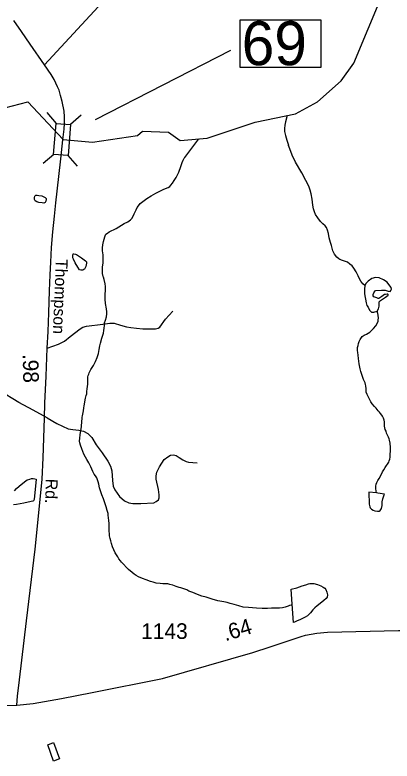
# Model space of a CAD drawing. Extents: x 2082433 to 2279600, y 546599 to 755198.
# Drawn here: x 2177988 to 2181004, y 589073 to 595033 of the extents above; entities that cross this region are included whole.
import ezdxf

# ---------------------------------------------------------------- set-up
doc = ezdxf.new("R2010")
doc.units = 0
for name, color, linetype in [('Exist Hydrographic Creek Single Shore', 7, 'Continuous'), ('Exist Hydrographic Misc Water Feature', 7, 'Continuous'), ('Exist Hydrographic Pond Under 1500 Sq Ft', 7, 'Continuous'), ('Exist Road Non-System Type 51', 7, 'Continuous'), ('Exist Road Secondary Mileage Hundredths English Label', 7, 'Continuous'), ('Exist Road Secondary Structure Standard Bridge CELL', 7, 'Continuous'), ('Exist Road Secondary Structure Standard Bridge Number Label', 7, 'Continuous'), ('Exist Road Secondary Type 51 Attributed', 7, 'Continuous'), ('Exist Road Secondary Type 51 Label', 7, 'Continuous'), ('Exist Road Secondary Type 51 Number Label', 7, 'Continuous')]:
    doc.layers.add(name, color=color, linetype=linetype)

msp = doc.modelspace()

# ---------------------------------------------------------------- linework, layer by layer
at = {"layer": 'Exist Hydrographic Creek Single Shore'}
for points in [[(2177908, 594290.8), (2178091.1, 594339.6), (2178373.7, 594038.9), (2178609, 594017.4), (2178967.1, 594069.3), (2179009.1, 594104.5), (2179217, 594097), (2179309.1, 594029.6), (2179525, 594048.1), (2179908.1, 594174.9), (2180232.1, 594243.8), (2180407, 594338.7), (2180597.1, 594505.3), (2180697.1, 594647.6), (2180927, 595197.3), (2181126.1, 595383.6)], [(2180164.6, 594229.4), (2180152.5, 594179.5), (2180147, 594151.5), (2180144.7, 594125.5), (2180144.9, 594101.5), (2180150.7, 594069.4), (2180161.3, 594033.4), (2180175.5, 593993.5)], [(2178696, 592937.6), (2178694, 592943.5), (2178689.9, 592967.7), (2178687.6, 592997.6), (2178689.7, 593017.6), (2178693.1, 593051.5), (2178695.2, 593083.7), (2178695.2, 593099.5), (2178692.9, 593115.7), (2178688.8, 593147.5), (2178688.4, 593173.5), (2178690.5, 593195.5), (2178696.4, 593223.4), (2178706.3, 593259.6), (2178710, 593269.6), (2178715.9, 593281.7), (2178727.8, 593289.6), (2178742, 593300.1), (2178797.5, 593328.1), (2178861.3, 593366.4), (2178891.2, 593380.5), (2178911.5, 593394.9), (2178925.3, 593409), (2178942.9, 593442.9), (2178958.7, 593477), (2178966.9, 593494.8), (2178976.9, 593509.1), (2178990.7, 593525.3), (2179010.4, 593541.4), (2179042.4, 593565.3), (2179078.4, 593587.4), (2179114.1, 593608), (2179151.9, 593627.8), (2179180.1, 593642.2), (2179213.6, 593654.2), (2179225.7, 593662.5), (2179235.7, 593672.3), (2179247.4, 593688.4), (2179261.3, 593710.7), (2179277.1, 593734.6), (2179299.1, 593776.8), (2179314.5, 593821), (2179326.6, 593852.9), (2179334.1, 593872.8), (2179342.3, 593889), (2179346.4, 593892.9), (2179457.6, 594042.3)], [(2180785.1, 592870.4), (2180769.5, 592885.4), (2180753.3, 592905.3), (2180739.2, 592929.4), (2180731.4, 592949.2), (2180717, 592981), (2180698.8, 593010.9), (2180684.6, 593028.9), (2180666.6, 593042.9), (2180646.9, 593056.9), (2180606.5, 593072.3), (2180586.6, 593080.2), (2180578.2, 593084.2), (2180562.2, 593098), (2180544.2, 593122.3), (2180530.2, 593147.9), (2180523.6, 593170), (2180518.1, 593189.9), (2180511.8, 593216), (2180501.5, 593253.6), (2180495.4, 593285.8), (2180487.4, 593313.7), (2180479.2, 593333.6), (2180468.7, 593347.8), (2180450.9, 593363.5), (2180430.8, 593383.1), (2180408.8, 593411.2), (2180392.6, 593439.2), (2180382.4, 593459), (2180376, 593483), (2180370.5, 593513.1), (2180363.9, 593560.7), (2180355.7, 593602.9), (2180349.1, 593632.7), (2180339.1, 593664.6), (2180314.9, 593710.5), (2180282.7, 593772.5), (2180230.2, 593857.9), (2180206, 593911.8), (2180185.7, 593963.6), (2180175.3, 593989.5), (2180175.5, 593993.5)], [(2178719.4, 592685.8), (2178713.2, 592727.7), (2178709.1, 592763.6), (2178708.9, 592788), (2178710.6, 592806), (2178712.6, 592828), (2178712.6, 592845.8), (2178712.6, 592863.7), (2178710.4, 592885.9), (2178702.4, 592919.9), (2178696, 592937.6)], [(2178563.1, 592005.4), (2178563.1, 592025.3), (2178567.2, 592047.4), (2178571.1, 592083.3), (2178570.7, 592117.4), (2178572.6, 592141.5), (2178574.2, 592153.4), (2178578.5, 592163.3), (2178582.2, 592173.2), (2178596.4, 592201.5), (2178617.7, 592233.6), (2178633.7, 592265.7), (2178645.6, 592295.5), (2178655.6, 592327.6), (2178661.4, 592359.6), (2178667.1, 592390), (2178673.1, 592411.8), (2178682.7, 592449.7), (2178692.5, 592473.7), (2178696.4, 592491.8), (2178700.3, 592511.9), (2178702.4, 592531.9), (2178704.4, 592551.8), (2178705.9, 592573.9), (2178713.9, 592595.8), (2178719.4, 592622.2), (2178723.9, 592645.8), (2178723.5, 592662.1), (2178719.4, 592685.8)], [(2180796.4, 592020), (2180796.2, 592029.8), (2180796.4, 592046), (2180793.9, 592069.8), (2180791.9, 592079.9), (2180787.8, 592093.9), (2180783.9, 592103.8), (2180775.9, 592119.6), (2180769.5, 592137.6), (2180753.3, 592185.5), (2180747.4, 592205.5), (2180741.2, 592245.7), (2180735.1, 592287.6), (2180732.8, 592315.6), (2180730.8, 592335.3), (2180728.5, 592353.5), (2180728.5, 592375.4), (2180732.2, 592393.5), (2180736.3, 592407.5), (2180740.2, 592425.6), (2180748, 592441.4), (2180764, 592463.7), (2180781.6, 592475.6), (2180799.6, 592483.9), (2180825.7, 592497.8), (2180841.7, 592514), (2180855.4, 592528.2), (2180873.5, 592550.2), (2180887.4, 592574.4), (2180891.1, 592586.5), (2180893.2, 592598.3), (2180895, 592610.2), (2180893.2, 592634.4), (2180888.6, 592648), (2180883.3, 592665.3)], [(2178526.6, 591819.1), (2178528.7, 591831.4), (2178536.1, 591871.2), (2178539.8, 591893.3), (2178541.6, 591909.3), (2178551.7, 591971.5), (2178557.4, 591993.3), (2178563.1, 592005.4)], [(2180879, 591214.7), (2180876.3, 591232.6), (2180874.3, 591248.7), (2180872.6, 591258.7), (2180872.6, 591268.4), (2180876.1, 591284.5), (2180882.3, 591298.6), (2180890.1, 591312.8), (2180900.1, 591328.7), (2180913.7, 591354.7), (2180927.8, 591383), (2180937.6, 591398.9), (2180947.5, 591416.9), (2180959.4, 591432.9), (2180967.4, 591445.1), (2180977.4, 591461), (2180981.1, 591471), (2180985.2, 591483.3), (2180987.1, 591501.3), (2180988.9, 591525), (2180990.8, 591547), (2180990.8, 591577), (2180988.3, 591611), (2180984.2, 591635.2), (2180980.3, 591647.1), (2180974.1, 591659), (2180966.2, 591676.9), (2180959.8, 591692.8), (2180955.9, 591706.8), (2180949.5, 591722.7), (2180943.8, 591746.7), (2180941.8, 591762.8), (2180941.8, 591782.7), (2180939.3, 591796.9), (2180935.4, 591810.9), (2180927.4, 591826.7), (2180921.2, 591836.5), (2180911, 591848.6), (2180903, 591858.7), (2180892.9, 591870.4), (2180875.1, 591890.5), (2180863.4, 591904.5), (2180845, 591926.3), (2180834.7, 591942), (2180820.8, 591968.1), (2180812.8, 591985.9), (2180804.4, 592002.2), (2180796.4, 592020)], [(2180204, 590327.2), (2180195.8, 590319.1), (2180183.7, 590315.3), (2180172.2, 590309.3), (2180149.8, 590302.9), (2180127.9, 590296.9), (2180104.3, 590294.8), (2180071.9, 590294.4), (2180039.9, 590294.4), (2180008.1, 590292.3), (2179966.1, 590291.8), (2179920, 590293.8), (2179856.4, 590299.4), (2179814, 590303), (2179778.3, 590312.8), (2179742.2, 590322.8), (2179710.2, 590330.4), (2179684, 590338.4), (2179658.1, 590344), (2179609.9, 590354.1), (2179566.1, 590365.6), (2179517.7, 590381.4), (2179484, 590391.3), (2179449.4, 590403.1), (2179409.6, 590418.8), (2179379.7, 590430.7), (2179361.8, 590440.7), (2179331.3, 590452.1), (2179315.5, 590456.1), (2179301.3, 590460.3), (2179277.5, 590468), (2179251.5, 590478), (2179227.3, 590483.7), (2179211.5, 590487.7), (2179197.4, 590489.4), (2179171.3, 590489.3), (2179149.6, 590491.4), (2179117.4, 590495), (2179093.4, 590501), (2179073.5, 590506.9), (2179038.9, 590520.6), (2179008.9, 590532.5), (2178977.4, 590544.2), (2178957.3, 590554.1), (2178941.1, 590566.3), (2178924.7, 590578), (2178897.2, 590603.7), (2178840.4, 590661.3), (2178832.4, 590671.5), (2178820.5, 590687.5), (2178810.4, 590703.2), (2178800.4, 590719.3), (2178790.1, 590737.1), (2178779.7, 590760.9), (2178769.6, 590785.2), (2178761.6, 590811.1), (2178755.5, 590833.1), (2178751.2, 590850.8), (2178745.2, 590870.8), (2178745.2, 590889), (2178743.2, 590908.8), (2178740.9, 590944.8), (2178741.1, 590970.8), (2178738.7, 590994.7), (2178736.6, 591014.9), (2178734.2, 591036.7), (2178732.7, 591050.7), (2178726.2, 591074.8), (2178718, 591102.8), (2178710.2, 591126.7), (2178702.2, 591150.6), (2178695.8, 591168.6), (2178683.7, 591198.4), (2178675.3, 591224.4), (2178665.5, 591256.4), (2178658.9, 591284.1), (2178655.2, 591302.1), (2178650.9, 591312.1), (2178646.8, 591326.1), (2178642.9, 591336), (2178632.5, 591352.2), (2178622.4, 591365.9), (2178612.6, 591386), (2178602.3, 591405.8), (2178594.3, 591422), (2178586.3, 591439.8), (2178578.3, 591455.7), (2178564.4, 591481.7), (2178553.7, 591499.5), (2178539.8, 591525.5), (2178523.4, 591567.4), (2178513.5, 591597.3), (2178507.6, 591615.2), (2178505.3, 591627.3), (2178507.2, 591651.3), (2178511.1, 591679.1), (2178520.7, 591745.4), (2178524.4, 591785.4), (2178526.2, 591809.4), (2178526.6, 591819.1)]]:
    msp.add_lwpolyline(points, dxfattribs=at)
at = {"layer": 'Exist Hydrographic Misc Water Feature'}
msp.add_lwpolyline([(2178251.1, 589202.9), (2178297, 589221.1), (2178345.6, 589091.3), (2178297.4, 589073), (2178251.1, 589202.9)], dxfattribs=at)
at = {"layer": 'Exist Hydrographic Pond Under 1500 Sq Ft'}
for points in [[(2178202.7, 593587.2), (2178220.9, 593579.6), (2178230.9, 593573.6), (2178237.3, 593567.4), (2178239.4, 593559.4), (2178236.9, 593545.5), (2178231.2, 593533.4), (2178219.1, 593529.6), (2178207, 593531.4), (2178179.1, 593535.2), (2178163.3, 593539.2), (2178151.4, 593549.1), (2178144.8, 593559), (2178145, 593573.2), (2178148.7, 593585.2), (2178156.9, 593592.9), (2178160.8, 593593.1), (2178166.8, 593593), (2178178.7, 593591.2), (2178202.7, 593587.2)], [(2178519.5, 593091.7), (2178553.7, 593069.9), (2178559.7, 593060.1), (2178559.7, 593049.9), (2178555.8, 593024.1), (2178544.1, 593002), (2178537.9, 592998.1), (2178530.3, 592993.9), (2178516.2, 592993.6), (2178503.9, 592997.9), (2178490.1, 593017.8), (2178469.8, 593051.3), (2178457.7, 593081.5), (2178451.4, 593093.5), (2178451.4, 593111.3), (2178453.2, 593123.6), (2178459.2, 593123.5), (2178473.3, 593121.7), (2178481.5, 593119.7), (2178495.7, 593109.5), (2178519.5, 593091.7)], [(2178159.4, 591323.8), (2178142.6, 591161.7), (2178140.4, 591155.9), (2178138.3, 591151.8), (2178132.2, 591147.8), (2178118.6, 591145.9), (2178058.4, 591133.4), (2178002.4, 591121.2), (2177976.5, 591119)], [(2177986.2, 591232.8), (2178002, 591251.1), (2178021.9, 591269.1), (2178063.7, 591303.4), (2178085.6, 591319.5), (2178107.4, 591325.6), (2178121.3, 591329.6), (2178133.2, 591329.8), (2178147.3, 591327.7), (2178159.4, 591323.8)], [(2180879, 591214.7), (2180816.9, 591222.1), (2180821.4, 591124.5), (2180825.3, 591104.4), (2180829.4, 591096.5), (2180839.4, 591084.5), (2180851.7, 591076.5), (2180865.5, 591072.8), (2180887.4, 591068.7), (2180897.5, 591068.8), (2180901.4, 591069), (2180909.1, 591075.1), (2180919.6, 591091), (2180923.1, 591115.2), (2180924.7, 591142.9), (2180929.2, 591167), (2180934.8, 591184.8), (2180940.9, 591198.9), (2180942.8, 591205.1), (2180890.5, 591212.6), (2180879, 591214.7)], [(2180204, 590327.2), (2180197.2, 590447), (2180243.1, 590457.5), (2180285, 590471.5), (2180312.9, 590479.9), (2180334.8, 590489.9), (2180347.1, 590492.1), (2180379.1, 590490.1), (2180407, 590484.3), (2180434.9, 590472.4), (2180452.9, 590460.8), (2180465, 590452.8), (2180475.3, 590442.8), (2180483.3, 590420.9), (2180487.4, 590400.8), (2180485.3, 590382.8), (2180477.3, 590370.6), (2180457.6, 590354.6), (2180429.7, 590332.4), (2180403.9, 590312.4), (2180385.9, 590296.5), (2180370.5, 590280.2), (2180350.4, 590256), (2180326.4, 590232.1), (2180308.5, 590221.8), (2180270.6, 590203.6), (2180240.7, 590189.5), (2180224.7, 590183.4), (2180214.6, 590179.2), (2180204, 590327.2)]]:
    msp.add_lwpolyline(points, dxfattribs=at)
msp.add_lwpolyline([(2180785.1, 592870.4), (2180783.3, 592843.5), (2180784.1, 592805.3), (2180795.7, 592733.9), (2180801.6, 592710.6), (2180812.4, 592698.1), (2180824, 592674.1), (2180839, 592659.9), (2180858.9, 592657.4), (2180883.3, 592665.3), (2180893.9, 592684), (2180899.7, 592707.3), (2180899.7, 592723.1), (2180900.5, 592742.2), (2180911.3, 592751.3), (2180950.4, 592777.1), (2180972, 592793.7), (2180972.4, 592796.5), (2180971.2, 592799.6), (2180969.5, 592801.1), (2180964.5, 592802), (2180950, 592801), (2180943.7, 592799.5), (2180920.5, 592784.5), (2180897.2, 592767.1), (2180893.1, 592767.2), (2180880.5, 592772.9), (2180858.1, 592781.2), (2180851.4, 592788.7), (2180852.3, 592800.3), (2180857.3, 592811.9), (2180863.9, 592821.9), (2180872.2, 592831.9), (2180918, 592835.2), (2180947.1, 592835.2), (2180972.8, 592826.9), (2180987.8, 592824.4), (2180994.5, 592831.1), (2180998.6, 592841.9), (2180996.1, 592856), (2180978.7, 592878.4), (2180965.4, 592898.3), (2180936.3, 592915.8), (2180900.5, 592932.4), (2180870.6, 592936.5), (2180842.3, 592928.2), (2180811.5, 592906.6), (2180795.7, 592890)], close=True, dxfattribs=at)
at = {"layer": 'Exist Road Non-System Type 51'}
for points in [[(2178246.6, 592371.1), (2178336.4, 592402.3), (2178383.7, 592427.6), (2178429.9, 592463.9), (2178511.3, 592525.5), (2178531.1, 592539.8), (2178560.8, 592546.4), (2178690.7, 592564), (2178747.9, 592569.5), (2178780.9, 592569.5), (2178832.6, 592555.2), (2178881, 592542), (2178915.1, 592535.4), (2178961.3, 592529.9), (2179010.8, 592525.5), (2179072.5, 592524.4), (2179113.2, 592525.5), (2179133, 592532.1), (2179147.3, 592539.8), (2179193.5, 592602.6), (2179249.6, 592667.5)], [(2178246.2, 591814.8), (2178135.1, 591876.4), (2178020.6, 591938), (2177860, 592032.6)], [(2178246.2, 591814.8), (2178323.2, 591768.6), (2178414.5, 591727.9), (2178451.9, 591720.2), (2178500.3, 591716.9), (2178537.7, 591709.2), (2178570.7, 591689.4), (2178603.8, 591657.5), (2178637.9, 591599.1), (2178686.3, 591535.3), (2178731.4, 591469.3), (2178753.4, 591428.6), (2178763.3, 591391.2), (2178768.8, 591313.1), (2178774.3, 591269.1), (2178787.5, 591239.4), (2178824.9, 591185.5), (2178864.5, 591151.3), (2178899.7, 591135.9), (2178930.5, 591130.4), (2178995.4, 591129.3), (2179098.9, 591135.9), (2179118.7, 591145.8), (2179135.2, 591159), (2179141.8, 591176.7), (2179140.7, 591198.7), (2179135.2, 591242.7), (2179118.7, 591324.1), (2179118.7, 591351.6), (2179122, 591380.2), (2179144, 591422), (2179180.3, 591482.5), (2179211.1, 591503.4), (2179233.1, 591515.5), (2179257.3, 591518.8), (2179277.1, 591514.4), (2179302.4, 591499), (2179331, 591478.1), (2179356.3, 591464.9), (2179376.1, 591459.4), (2179445.4, 591455)]]:
    msp.add_lwpolyline(points, dxfattribs=at)
at = {"layer": 'Exist Road Secondary Structure Standard Bridge CELL'}
for p, q in [((2178243.2, 594252.3), (2178316.9, 594166.3)), ((2178518.3, 594231.1), (2178432.3, 594157.4)), ((2178299.9, 593919), (2178213.9, 593845.4)), ((2178412.7, 593910.3), (2178486.3, 593824.4))]:
    msp.add_line(p, q, dxfattribs=at)
msp.add_lwpolyline([(2178432.3, 594157.4), (2178413.2, 593910.3), (2178297.8, 593919.2), (2178316.9, 594166.3)], close=True, dxfattribs=at)
at = {"layer": 'Exist Road Secondary Structure Standard Bridge Number Label'}
msp.add_line((2178631.5, 594197.5), (2179714.3, 594752.5), dxfattribs=at)
msp.add_lwpolyline([(2179789.2, 594994.2), (2180433.3, 594994.2), (2180433.3, 594611.9), (2179789.2, 594611.9)], close=True, dxfattribs=at)
at = {"layer": 'Exist Road Secondary Type 51 Attributed'}
for points in [[(2180477.3, 598073.4), (2180439.7, 597809.4), (2180411.2, 597551.5), (2180382.5, 597237.4), (2180341.3, 596948.3), (2180318.3, 596846.8), (2180272.3, 596726.1), (2180238.8, 596664.8), (2180187.1, 596576.7), (2180087.5, 596461.8), (2179943.9, 596299), (2179752.4, 596088.4), (2179698.8, 596029), (2179627.9, 595969.6), (2179525.4, 595896.9), (2179420.1, 595831.7), (2179336.8, 595780), (2179264, 595726.4), (2179189.3, 595670.9), (2179116.6, 595601.9), (2178226.2, 594635.3)], [(2178226.2, 594635.3), (2178111.6, 594798.2), (2178040.1, 594900.1), (2177978.8, 594988.5)], [(2178371.8, 594034.3), (2178381.1, 594119.3), (2178384.4, 594165.8), (2178384, 594219.1), (2178381.1, 594263.5), (2178366.3, 594340.5), (2178353.6, 594388.3), (2178341.3, 594430.6), (2178328.6, 594459.4), (2178302, 594516.5), (2178278.3, 594557.1), (2178226.2, 594635.3)], [(2178004.6, 589519.3), (2178009.7, 589591.2), (2178024.9, 589722.4), (2178080.7, 590194.4), (2178151, 590765.4), (2178194.1, 591188.4), (2178206.8, 591325.5), (2178214.4, 591495.5), (2178226.2, 591812.8), (2178228.8, 591932), (2178238.1, 592146.1), (2178246.6, 592371.1), (2178253.3, 592504.8), (2178260.1, 592654.5), (2178264.3, 592828.8), (2178270.2, 592957.4), (2178274.5, 593058), (2178282.1, 593173.9), (2178292.2, 593299.1), (2178304.9, 593425.2), (2178316.8, 593530.9), (2178338.8, 593742.4), (2178354.4, 593884.5), (2178371.8, 594034.3)], [(2178004.6, 589519.3), (2178134, 589534.1), (2178359.8, 589573.3), (2178606.3, 589619.4), (2179167.6, 589731.5), (2179890.1, 589940.8), (2180028.3, 589984.2), (2180277.5, 590067.1), (2180312.5, 590079.2), (2180403.3, 590094.7), (2180486.3, 590102.6), (2181055.8, 590116.9), (2181212.9, 590114.6), (2181331.8, 590107.1)], [(2177753.8, 589518), (2178004.6, 589519.3)]]:
    msp.add_lwpolyline(points, dxfattribs=at)

# ---------------------------------------------------------------- texts
at = {"layer": 'Exist Road Secondary Mileage Hundredths English Label'}
for s, rotation, p in [('.98', 271.08026, (2178051, 592324.5)), ('.64', 16.52119, (2179670.7, 590029.5))]:
    msp.add_text(s, height=125, rotation=rotation, dxfattribs=at).set_placement(p)
at = {"layer": 'Exist Road Secondary Structure Standard Bridge Number Label'}
msp.add_text('69', height=350, dxfattribs=at).set_placement((2179801.7, 594631.6))
at = {"layer": 'Exist Road Secondary Type 51 Label'}
for s, rotation, p in [('Thompson', 267.61563, (2178316.4, 593085.5)), ('Rd.', 268.22855, (2178235.6, 591329.2))]:
    msp.add_text(s, height=95, rotation=rotation, dxfattribs=at).set_placement(p)
at = {"layer": 'Exist Road Secondary Type 51 Number Label'}
msp.add_text('1143', height=125, dxfattribs=at).set_placement((2178997.9, 590048.5))

doc.saveas('drawing.dxf')
